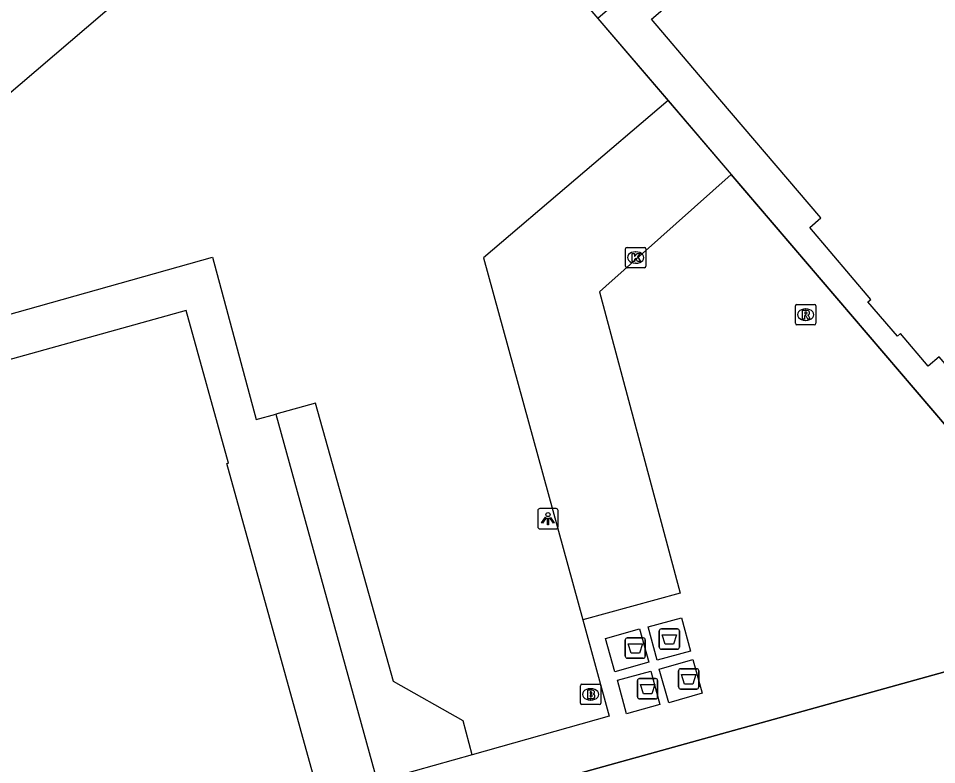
# Model space of a CAD drawing. Extents: x 159053 to 160041, y 380450 to 381422.
# Drawn here: x 159140.18 to 159185.37, y 381149.09 to 381185.79 of the extents above; entities that cross this region are included whole.
import ezdxf

# ---------------------------------------------------------------- set-up
doc = ezdxf.new("R2010")
doc.units = 0
for name, color, linetype in [('IMGEO_Afval_apart_plaats', 7, 'Continuous'), ('IMGEO_Brandkraan', 7, 'Continuous'), ('IMGEO_Kolk', 7, 'Continuous'), ('IMGEO_Lichtpunt', 7, 'Continuous'), ('IMGEO_Pand', 7, 'Continuous'), ('IMGEO_Pand_overbouw', 7, 'Continuous'), ('IMGEO_Pand_vergunning_verleend', 7, 'Continuous'), ('IMGEO_Parkeervlak_open', 7, 'Continuous'), ('IMGEO_Rijbaan_lokaal_open', 7, 'Continuous'), ('IMGEO_Rioolput', 7, 'Continuous'), ('IMGEO_Voetpad_open', 7, 'Continuous')]:
    doc.layers.add(name, color=color, linetype=linetype)

msp = doc.modelspace()

# ---------------------------------------------------------------- linework, layer by layer
at = {"layer": 'IMGEO_Afval_apart_plaats'}
for p, q in [((159171.819, 381155.769), (159172.609, 381155.769)), ((159172.609, 381155.769), (159171.819, 381155.769)), ((159170.141, 381155.325), (159170.931, 381155.325)), ((159170.931, 381155.325), (159170.141, 381155.325)), ((159171.719, 381154.869), (159171.719, 381155.669)), ((159171.719, 381155.669), (159171.719, 381154.869)), ((159172.709, 381155.669), (159172.709, 381154.869)), ((159172.709, 381154.869), (159172.709, 381155.669)), ((159170.041, 381154.425), (159170.041, 381155.225)), ((159170.041, 381155.225), (159170.041, 381154.425)), ((159171.031, 381155.225), (159171.031, 381154.425)), ((159171.031, 381154.425), (159171.031, 381155.225)), ((159172.609, 381154.769), (159171.819, 381154.769)), ((159171.819, 381154.769), (159172.609, 381154.769)), ((159170.931, 381154.325), (159170.141, 381154.325)), ((159170.141, 381154.325), (159170.931, 381154.325)), ((159172.669, 381152.91), (159172.669, 381153.71)), ((159172.669, 381153.71), (159172.669, 381152.91)), ((159172.769, 381153.81), (159173.559, 381153.81)), ((159173.559, 381153.81), (159172.769, 381153.81)), ((159173.659, 381153.71), (159173.659, 381152.91)), ((159173.659, 381152.91), (159173.659, 381153.71)), ((159170.645, 381152.424), (159170.645, 381153.224)), ((159170.645, 381153.224), (159170.645, 381152.424)), ((159170.745, 381153.324), (159171.535, 381153.324)), ((159171.535, 381153.324), (159170.745, 381153.324)), ((159171.635, 381153.224), (159171.635, 381152.424)), ((159171.635, 381152.424), (159171.635, 381153.224)), ((159173.559, 381152.81), (159172.769, 381152.81)), ((159172.769, 381152.81), (159173.559, 381152.81)), ((159171.535, 381152.324), (159170.745, 381152.324)), ((159170.745, 381152.324), (159171.535, 381152.324))]:
    msp.add_line(p, q, dxfattribs=at)
for points in [[(159171.862, 381155.483), (159172.566, 381155.483), (159172.417, 381155.013), (159172.011, 381155.013), (159171.862, 381155.483)], [(159170.184, 381155.039), (159170.888, 381155.039), (159170.739, 381154.569), (159170.333, 381154.569), (159170.184, 381155.039)], [(159172.812, 381153.524), (159173.516, 381153.524), (159173.367, 381153.054), (159172.961, 381153.054), (159172.812, 381153.524)], [(159170.788, 381153.038), (159171.492, 381153.038), (159171.343, 381152.568), (159170.937, 381152.568), (159170.788, 381153.038)]]:
    msp.add_lwpolyline(points, dxfattribs=at)
for centre, start, end in [((159171.819, 381155.669), 90, 180), ((159171.819, 381155.669), 90, 180), ((159172.609, 381155.669), 0, 90), ((159172.609, 381155.669), 360, 90), ((159170.141, 381155.225), 90, 180), ((159170.141, 381155.225), 90, 180), ((159170.931, 381155.225), 0, 90), ((159170.931, 381155.225), 360, 90), ((159171.819, 381154.869), 180, 270), ((159171.819, 381154.869), 180, 270), ((159172.609, 381154.869), 270, 0), ((159172.609, 381154.869), 270, 0), ((159170.141, 381154.425), 180, 270), ((159170.141, 381154.425), 180, 270), ((159170.931, 381154.425), 270, 0), ((159170.931, 381154.425), 270, 0), ((159172.769, 381153.71), 90, 180), ((159172.769, 381153.71), 90, 180), ((159173.559, 381153.71), 0, 90), ((159173.559, 381153.71), 360, 90), ((159170.745, 381153.224), 90, 180), ((159170.745, 381153.224), 90, 180), ((159171.535, 381153.224), 0, 90), ((159171.535, 381153.224), 360, 90), ((159172.769, 381152.91), 180, 270), ((159172.769, 381152.91), 180, 270), ((159173.559, 381152.91), 270, 0), ((159173.559, 381152.91), 270, 0), ((159170.745, 381152.424), 180, 270), ((159170.745, 381152.424), 180, 270), ((159171.535, 381152.424), 270, 0), ((159171.535, 381152.424), 270, 0)]:
    msp.add_arc(centre, 0.1, start, end, dxfattribs=at)
at = {"layer": 'IMGEO_Brandkraan'}
for p, q in [((159167.913, 381153.047), (159168.765, 381153.047)), ((159167.838, 381152.121), (159167.838, 381152.973)), ((159168.326, 381152.827), (159168.351, 381152.827)), ((159168.839, 381152.973), (159168.839, 381152.121)), ((159168.349, 381152.267), (159168.324, 381152.267)), ((159168.765, 381152.047), (159167.913, 381152.047))]:
    msp.add_line(p, q, dxfattribs=at)
for points in [[(159167.913, 381153.047), (159168.765, 381153.047)], [(159167.838, 381152.121), (159167.838, 381152.973)], [(159168.186, 381152.747), (159168.186, 381152.347), (159168.399, 381152.347)], [(159168.417, 381152.747), (159168.186, 381152.747)], [(159168.365, 381152.666), (159168.311, 381152.666), (159168.311, 381152.59)], [(159168.311, 381152.59), (159168.364, 381152.59)], [(159168.839, 381152.973), (159168.839, 381152.121)], [(159168.373, 381152.514), (159168.311, 381152.514), (159168.311, 381152.433)], [(159168.311, 381152.433), (159168.373, 381152.433)], [(159168.765, 381152.047), (159167.913, 381152.047)]]:
    msp.add_lwpolyline(points, dxfattribs=at)
for centre, radius, start, end in [((159167.915, 381152.971), 0.0765, 91.552, 178.448), ((159167.915, 381152.971), 0.0765, 91.552, 178.448), ((159168.763, 381152.971), 0.0765, 1.552, 88.448), ((159168.763, 381152.971), 0.0765, 1.552, 88.448), ((159168.366, 381152.628), 0.0379, 267.8285, 90.9355), ((159168.421, 381152.602), 0.145, 59.4692, 91.5367), ((159168.446, 381152.649), 0.0922, 285.5137, 58.1501), ((159168.374, 381152.473), 0.0404, 269.8759, 90.5077), ((159168.405, 381152.598), 0.251, 268.6676, 293.5347), ((159168.451, 381152.457), 0.105, 301.3115, 78.989), ((159167.915, 381152.123), 0.0765, 181.552, 268.448), ((159167.915, 381152.123), 0.0765, 181.552, 268.448), ((159168.763, 381152.123), 0.0765, 271.552, 358.448), ((159168.763, 381152.123), 0.0765, 271.552, 358.448)]:
    msp.add_arc(centre, radius, start, end, dxfattribs=at)
for centre, major_axis, ratio, start_param, end_param in [((159168.325, 381152.547), (-0.387, 0.002), 0.722429, 4.712389, 7.853982), ((159168.35, 381152.547), (-0.39, 0.002), 0.717154, 1.570796, 4.712389)]:
    msp.add_ellipse(centre, major_axis=major_axis, ratio=ratio, start_param=start_param, end_param=end_param, dxfattribs=at)
at = {"layer": 'IMGEO_Kolk'}
for p, q in [((159170.055, 381173.607), (159170.055, 381174.459)), ((159170.13, 381174.533), (159170.982, 381174.533)), ((159170.543, 381174.313), (159170.568, 381174.313)), ((159171.056, 381174.459), (159171.056, 381173.607)), ((159170.982, 381173.533), (159170.13, 381173.533)), ((159170.566, 381173.753), (159170.541, 381173.753))]:
    msp.add_line(p, q, dxfattribs=at)
for points in [[(159170.055, 381173.607), (159170.055, 381174.459)], [(159170.13, 381174.533), (159170.982, 381174.533)], [(159171.056, 381174.459), (159171.056, 381173.607)], [(159170.376, 381174.233), (159170.499, 381174.233), (159170.499, 381174.082), (159170.629, 381174.233), (159170.793, 381174.233), (159170.647, 381174.082), (159170.8, 381173.833), (159170.648, 381173.833), (159170.563, 381173.997), (159170.499, 381173.93), (159170.499, 381173.833), (159170.376, 381173.833), (159170.376, 381174.233)], [(159170.982, 381173.533), (159170.13, 381173.533)]]:
    msp.add_lwpolyline(points, dxfattribs=at)
for centre, start, end in [((159170.132, 381174.457), 91.552, 178.448), ((159170.132, 381174.457), 91.552, 178.448), ((159170.98, 381174.457), 1.552, 88.448), ((159170.98, 381174.457), 1.552, 88.448), ((159170.132, 381173.609), 181.552, 268.448), ((159170.132, 381173.609), 181.552, 268.448), ((159170.98, 381173.609), 271.552, 358.448), ((159170.98, 381173.609), 271.552, 358.448)]:
    msp.add_arc(centre, 0.0765, start, end, dxfattribs=at)
for centre, major_axis, ratio, start_param, end_param in [((159170.542, 381174.033), (-0.387, 0.002), 0.722429, 4.712389, 7.853982), ((159170.567, 381174.033), (-0.39, 0.002), 0.717154, 1.570796, 4.712389)]:
    msp.add_ellipse(centre, major_axis=major_axis, ratio=ratio, start_param=start_param, end_param=end_param, dxfattribs=at)
at = {"layer": 'IMGEO_Lichtpunt'}
for p, q in [((159166.644, 381161.686), (159165.836, 381161.686)), ((159166.644, 381161.686), (159165.836, 381161.686)), ((159165.742, 381161.591), (159165.742, 381160.784)), ((159165.742, 381161.591), (159165.742, 381160.784)), ((159166.738, 381160.784), (159166.738, 381161.591)), ((159166.738, 381160.784), (159166.738, 381161.591)), ((159165.836, 381160.69), (159166.644, 381160.69)), ((159165.836, 381160.69), (159166.644, 381160.69))]:
    msp.add_line(p, q, dxfattribs=at)
for points in [[(159166.116, 381161.255), (159166.155, 381161.227), (159165.967, 381160.965), (159165.929, 381160.992), (159166.116, 381161.255)], [(159166.218, 381161.207), (159166.265, 381161.207), (159166.265, 381160.885), (159166.218, 381160.885), (159166.218, 381161.207)], [(159166.328, 381161.227), (159166.366, 381161.254), (159166.553, 381160.992), (159166.514, 381160.964), (159166.328, 381161.227)]]:
    msp.add_lwpolyline(points, dxfattribs=at)
msp.add_circle((159166.241, 381161.389), 0.0994, dxfattribs=at)
for centre, start, end in [((159165.836, 381161.591), 90, 180), ((159165.836, 381161.591), 90, 180), ((159166.644, 381161.591), 0, 90), ((159166.644, 381161.591), 0, 90), ((159165.836, 381160.784), 180, 270), ((159165.836, 381160.784), 180, 270), ((159166.644, 381160.784), 270, 0), ((159166.644, 381160.784), 270, 360)]:
    msp.add_arc(centre, 0.0946, start, end, dxfattribs=at)
at = {"layer": 'IMGEO_Pand'}
for points in [[(159204.697, 381166.217), (159203.481, 381167.645), (159193.829, 381159.398), (159185.489, 381169.145), (159184.952, 381168.684), (159183.585, 381170.288), (159183.438, 381170.172), (159181.985, 381171.85), (159182.128, 381171.975), (159179.119, 381175.513), (159179.666, 381175.981), (159173.652, 381183.04), (159171.34, 381185.754), (159208.994, 381217.897), (159211.279, 381215.206), (159213.579, 381212.498), (159213.685, 381212.589), (159231.66, 381191.536), (159210.522, 381173.486), (159211.653, 381172.164)], [(159134.583, 381142.54), (159135.221, 381140.226), (159155.464, 381145.813), (159150.446, 381163.897), (159150.512, 381163.915), (159148.439, 381171.433), (159128.03, 381165.753), (159130.025, 381158.35)]]:
    msp.add_lwpolyline(points, dxfattribs=at)
at = {"layer": 'IMGEO_Pand_overbouw'}
msp.add_lwpolyline([(159209.242, 381220.546), (159168.702, 381185.792), (159193.566, 381156.711), (159204.697, 381166.217), (159203.481, 381167.645), (159193.829, 381159.398), (159185.489, 381169.145), (159184.952, 381168.684), (159183.585, 381170.288), (159183.438, 381170.172), (159181.985, 381171.85), (159182.128, 381171.975), (159179.119, 381175.513), (159179.666, 381175.981), (159173.652, 381183.04), (159171.34, 381185.754), (159208.994, 381217.897)], dxfattribs=at)
msp.add_lwpolyline([(159249.617, 381146.417), (159253.067, 381147.375), (159252.059, 381151.007), (159248.609, 381150.05), (159244.524, 381164.774), (159216.821, 381157.087), (159215.484, 381161.905), (159146.712, 381142.823), (159144.149, 381142.112), (159127.074, 381137.375), (159127.322, 381136.481), (159127.96, 381134.183), (159128.847, 381130.986), (159129.855, 381127.353), (159132.702, 381117.091), (159133.413, 381114.528), (159135.79, 381105.961), (159251.903, 381138.179)], close=True, dxfattribs=at)
at = {"layer": 'IMGEO_Pand_vergunning_verleend'}
msp.add_lwpolyline([(159251.903, 381138.179), (159135.79, 381105.961), (159133.413, 381114.528), (159130.137, 381113.619), (159129.426, 381116.182), (159132.702, 381117.091), (159129.855, 381127.353), (159126.405, 381126.396), (159125.397, 381130.029), (159128.847, 381130.986), (159127.074, 381137.375), (159144.149, 381142.112), (159143.24, 381145.388), (159145.803, 381146.1), (159146.712, 381142.823), (159215.484, 381161.905), (159216.821, 381157.087), (159244.524, 381164.774), (159248.609, 381150.05), (159252.059, 381151.007), (159253.067, 381147.375), (159249.617, 381146.417), (159251.903, 381138.179)], dxfattribs=at)
at = {"layer": 'IMGEO_Parkeervlak_open'}
msp.add_lwpolyline([(159172.151, 381181.759), (159163.076, 381174.02), (159167.96, 381156.207)], dxfattribs=at)
at = {"layer": 'IMGEO_Rijbaan_lokaal_open'}
for points in [[(159175.262, 381178.12), (159169.083, 381172.617), (159168.774, 381172.342), (159172.738, 381157.517), (159167.96, 381156.207)], [(159204.697, 381166.217), (159193.566, 381156.711), (159175.262, 381178.12)], [(159167.96, 381156.207), (159169.259, 381151.47), (159162.515, 381149.573)], [(159173.254, 381154.667), (159171.619, 381154.225), (159171.174, 381155.871), (159172.809, 381156.313), (159173.254, 381154.667)], [(159171.199, 381154.132), (159169.535, 381153.662), (159169.073, 381155.297), (159170.737, 381155.767), (159171.199, 381154.132)], [(159173.835, 381152.606), (159172.186, 381152.139), (159171.719, 381153.788), (159173.368, 381154.255), (159173.835, 381152.606)], [(159171.748, 381152.043), (159170.11, 381151.595), (159169.659, 381153.245), (159171.297, 381153.693), (159171.748, 381152.043)], [(159162.515, 381149.573), (159157.836, 381148.256)]]:
    msp.add_lwpolyline(points, dxfattribs=at)
at = {"layer": 'IMGEO_Rioolput'}
for p, q in [((159178.419, 381170.797), (159178.419, 381171.649)), ((159178.494, 381171.723), (159179.346, 381171.723)), ((159179.42, 381171.649), (159179.42, 381170.797)), ((159178.907, 381171.503), (159178.932, 381171.503)), ((159179.346, 381170.723), (159178.494, 381170.723)), ((159178.93, 381170.943), (159178.905, 381170.943))]:
    msp.add_line(p, q, dxfattribs=at)
for points in [[(159178.419, 381170.797), (159178.419, 381171.649)], [(159178.494, 381171.723), (159179.346, 381171.723)], [(159179.42, 381171.649), (159179.42, 381170.797)], [(159179.008, 381171.421), (159178.756, 381171.423), (159178.756, 381171.023)], [(159178.756, 381171.023), (159178.88, 381171.023), (159178.88, 381171.185), (159178.891, 381171.185)], [(159178.934, 381171.342), (159178.88, 381171.342), (159178.88, 381171.261)], [(159178.88, 381171.261), (159178.932, 381171.261)], [(159178.938, 381171.156), (159179.009, 381171.023), (159179.149, 381171.023), (159179.084, 381171.149)], [(159179.346, 381170.723), (159178.494, 381170.723)]]:
    msp.add_lwpolyline(points, dxfattribs=at)
for centre, radius, start, end in [((159178.496, 381171.647), 0.0765, 91.552, 178.448), ((159178.496, 381171.647), 0.0765, 91.552, 178.448), ((159179.344, 381171.647), 0.0765, 1.552, 88.448), ((159179.344, 381171.647), 0.0765, 1.552, 88.448), ((159178.89, 381171.132), 0.0533, 26.0293, 88.6989), ((159178.916, 381171.45), 0.19, 274.7715, 282.9687), ((159178.94, 381171.246), 0.0964, 77.0061, 93.1865), ((159178.954, 381171.303), 0.0378, 276.6634, 79.6772), ((159179.007, 381171.311), 0.109, 350.3612, 89.416), ((159179.005, 381171.311), 0.112, 277.5842, 350.9817), ((159178.989, 381171.096), 0.108, 29.5134, 73.7905), ((159178.496, 381170.799), 0.0765, 181.552, 268.448), ((159178.496, 381170.799), 0.0765, 181.552, 268.448), ((159179.344, 381170.799), 0.0765, 271.552, 358.448), ((159179.344, 381170.799), 0.0765, 271.552, 358.448)]:
    msp.add_arc(centre, radius, start, end, dxfattribs=at)
for centre, major_axis, ratio, start_param, end_param in [((159178.906, 381171.223), (-0.387, 0.002), 0.722429, 4.712389, 7.853982), ((159178.931, 381171.223), (-0.39, 0.002), 0.717154, 1.570796, 4.712389)]:
    msp.add_ellipse(centre, major_axis=major_axis, ratio=ratio, start_param=start_param, end_param=end_param, dxfattribs=at)
at = {"layer": 'IMGEO_Voetpad_open'}
for points in [[(159158.254, 381197.977), (159147.691, 381188.91), (159105.47, 381152.828)], [(159158.254, 381197.977), (159168.702, 381185.792), (159172.151, 381181.759)], [(159172.151, 381181.759), (159175.262, 381178.12)], [(159127.859, 381157.764), (159125.308, 381167.186), (159149.74, 381174.045), (159151.875, 381166.058), (159152.853, 381166.328)], [(159162.515, 381149.573), (159162.065, 381151.254), (159158.633, 381153.175), (159154.809, 381166.867), (159152.853, 381166.328)], [(159152.853, 381166.328), (159157.836, 381148.256)]]:
    msp.add_lwpolyline(points, dxfattribs=at)

doc.saveas('drawing.dxf')
